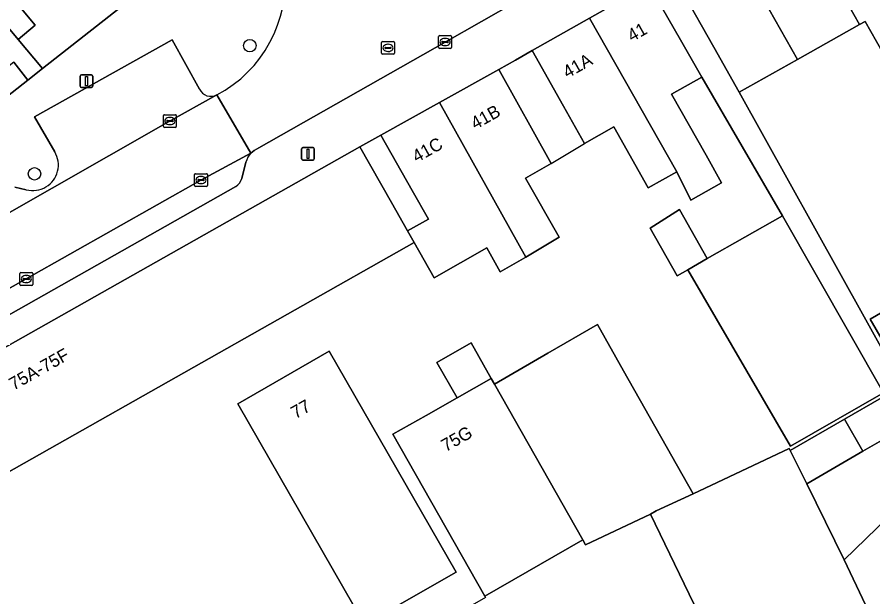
# Model space of a CAD drawing. Extents: x 160377 to 161131, y 383938 to 384853.
# Drawn here: x 160832.9 to 160900, y 384333.9 to 384379.3 of the extents above; entities that cross this region are included whole.
import ezdxf

# ---------------------------------------------------------------- set-up
doc = ezdxf.new("R2010")
doc.units = 0
for name, color, linetype in [('IMGEO_Boom', 7, 'Continuous'), ('IMGEO_Erf', 7, 'Continuous'), ('IMGEO_Kolk', 7, 'Continuous'), ('IMGEO_Lichtmast', 7, 'Continuous'), ('IMGEO_Pand', 7, 'Continuous'), ('IMGEO_Pand_nummerreeks', 7, 'Continuous'), ('IMGEO_Pand_overbouw', 7, 'Continuous'), ('IMGEO_Parkeervlak_open', 7, 'Continuous'), ('IMGEO_Rijbaan_lokaal_open', 7, 'Continuous'), ('IMGEO_Rioolput', 7, 'Continuous'), ('IMGEO_Voetpad_open', 7, 'Continuous')]:
    doc.layers.add(name, color=color, linetype=linetype)

msp = doc.modelspace()

# ---------------------------------------------------------------- linework, layer by layer
at = {"layer": 'IMGEO_Boom'}
for centre in [(160851.138, 384377.1), (160834.27, 384367.051)]:
    msp.add_circle(centre, 0.489, dxfattribs=at)
at = {"layer": 'IMGEO_Erf'}
for points in [[(160831.774, 384381.759), (160834.321, 384378.707), (160832.977, 384377.585), (160834.888, 384375.294), (160848.557, 384386.056), (160807.803, 384434.788)], [(160901.554, 384375.071), (160899.339, 384378.999), (160898.91, 384378.757), (160894.038, 384376.011), (160889.483, 384373.444), (160899.258, 384355.853), (160901.489, 384351.837)], [(160900.782, 384349.886), (160893.497, 384345.71), (160885.446, 384359.541), (160884.615, 384359.069), (160882.497, 384362.801), (160884.801, 384364.246), (160886.978, 384360.41), (160892.877, 384363.758), (160886.55, 384374.638), (160884.176, 384373.296), (160886.883, 384368.508), (160888.1, 384366.355), (160885.701, 384364.999), (160884.599, 384367.216), (160882.356, 384365.948), (160879.648, 384370.735), (160877.358, 384369.44), (160875.709, 384372.356), (160873.248, 384376.708), (160871.943, 384375.973), (160870.638, 384375.237), (160874.744, 384367.854), (160872.734, 384366.713), (160875.364, 384362.08), (160872.763, 384360.522), (160870.76, 384359.385), (160869.706, 384361.243), (160865.577, 384358.901), (160864.012, 384361.665), (160817.378, 384335.283)], [(160900.675, 384354.042), (160899.742, 384355.666), (160904.083, 384358.161)], [(160869.614, 384333.842), (160869.552, 384333.952), (160862.348, 384346.643), (160864.948, 384348.119), (160867.376, 384349.497), (160865.781, 384352.277), (160868.468, 384353.8), (160870.047, 384351.013), (160870.302, 384350.563), (160874.494, 384352.99), (160878.369, 384355.234), (160880.417, 384351.612), (160885.864, 384341.983), (160893.404, 384345.521), (160893.481, 384345.365), (160897.738, 384347.826), (160900.637, 384349.502)], [(160902.078, 384346.992), (160899.17, 384345.311), (160894.764, 384342.763), (160897.698, 384336.811), (160901.981, 384340.955)]]:
    msp.add_lwpolyline(points, dxfattribs=at)
for points in [[(160833.751, 384374.399), (160832.651, 384375.795), (160828.01, 384372.142), (160823.609, 384368.678), (160819.208, 384365.214), (160814.808, 384361.751), (160810.407, 384358.287), (160804.513, 384353.647), (160803.366, 384352.745), (160804.464, 384351.34), (160805.632, 384352.26)], [(160863.869, 384365.739), (160861.401, 384370.087), (160859.765, 384369.156), (160862.231, 384364.807), (160863.497, 384362.573), (160865.138, 384363.504)], [(160867.292, 384335.839), (160860.128, 384331.726), (160850.197, 384349.034), (160857.362, 384353.146)]]:
    msp.add_lwpolyline(points, close=True, dxfattribs=at)
at = {"layer": 'IMGEO_Kolk'}
for p, q in [((160865.932, 384376.959), (160865.932, 384377.811)), ((160866.007, 384377.885), (160866.859, 384377.885)), ((160866.42, 384377.665), (160866.445, 384377.665)), ((160866.933, 384377.811), (160866.933, 384376.959)), ((160866.859, 384376.885), (160866.007, 384376.885)), ((160866.191, 384377.379), (160866.191, 384377.391)), ((160866.629, 384377.342), (160866.231, 384377.342)), ((160866.234, 384377.428), (160866.632, 384377.428)), ((160866.443, 384377.105), (160866.418, 384377.105)), ((160866.675, 384377.391), (160866.675, 384377.379)), ((160844.377, 384370.761), (160844.377, 384371.613)), ((160844.452, 384371.687), (160845.304, 384371.687)), ((160845.378, 384371.613), (160845.378, 384370.761)), ((160844.636, 384371.181), (160844.636, 384371.193)), ((160845.074, 384371.144), (160844.676, 384371.144)), ((160844.679, 384371.23), (160845.077, 384371.23)), ((160844.888, 384370.907), (160844.863, 384370.907)), ((160844.865, 384371.467), (160844.89, 384371.467)), ((160845.12, 384371.193), (160845.12, 384371.181)), ((160845.304, 384370.687), (160844.452, 384370.687)), ((160846.813, 384366.136), (160846.813, 384366.988)), ((160846.888, 384367.062), (160847.74, 384367.062)), ((160847.301, 384366.842), (160847.326, 384366.842)), ((160847.814, 384366.988), (160847.814, 384366.136)), ((160847.072, 384366.556), (160847.072, 384366.568)), ((160847.51, 384366.519), (160847.112, 384366.519)), ((160847.115, 384366.605), (160847.513, 384366.605)), ((160847.324, 384366.282), (160847.299, 384366.282)), ((160847.556, 384366.568), (160847.556, 384366.556)), ((160847.74, 384366.062), (160846.888, 384366.062)), ((160833.126, 384358.387), (160833.126, 384359.239)), ((160833.201, 384359.313), (160834.053, 384359.313)), ((160833.385, 384358.807), (160833.385, 384358.819)), ((160833.823, 384358.77), (160833.425, 384358.77)), ((160833.428, 384358.856), (160833.826, 384358.856)), ((160833.614, 384359.093), (160833.639, 384359.093)), ((160833.869, 384358.819), (160833.869, 384358.807)), ((160834.127, 384359.239), (160834.127, 384358.387)), ((160834.053, 384358.313), (160833.201, 384358.313)), ((160833.637, 384358.533), (160833.612, 384358.533))]:
    msp.add_line(p, q, dxfattribs=at)
for points in [[(160865.932, 384376.959), (160865.932, 384377.811)], [(160866.007, 384377.885), (160866.859, 384377.885)], [(160866.933, 384377.811), (160866.933, 384376.959)], [(160866.859, 384376.885), (160866.007, 384376.885)], [(160844.377, 384370.761), (160844.377, 384371.613)], [(160844.452, 384371.687), (160845.304, 384371.687)], [(160845.378, 384371.613), (160845.378, 384370.761)], [(160845.304, 384370.687), (160844.452, 384370.687)], [(160846.813, 384366.136), (160846.813, 384366.988)], [(160846.888, 384367.062), (160847.74, 384367.062)], [(160847.814, 384366.988), (160847.814, 384366.136)], [(160847.74, 384366.062), (160846.888, 384366.062)], [(160833.126, 384358.387), (160833.126, 384359.239)], [(160833.201, 384359.313), (160834.053, 384359.313)], [(160834.127, 384359.239), (160834.127, 384358.387)], [(160834.053, 384358.313), (160833.201, 384358.313)]]:
    msp.add_lwpolyline(points, dxfattribs=at)
for centre, radius, start, end in [((160866.009, 384377.809), 0.0765, 91.55205, 178.44795), ((160866.009, 384377.809), 0.0765, 91.55205, 178.44795), ((160866.857, 384377.809), 0.0765, 1.55205, 88.44795), ((160866.857, 384377.809), 0.0765, 1.55205, 88.44795), ((160866.009, 384376.961), 0.0765, 181.55205, 268.44795), ((160866.009, 384376.961), 0.0765, 181.55205, 268.44795), ((160866.231, 384377.388), 0.0403, 85.87752, 175.75265), ((160866.228, 384377.378), 0.0366, 178.93798, 274.71019), ((160866.632, 384377.385), 0.043, 264.86636, 352.45326), ((160866.636, 384377.39), 0.0386, 1.73085, 96.63898), ((160866.857, 384376.961), 0.0765, 271.55205, 358.44795), ((160866.857, 384376.961), 0.0765, 271.55205, 358.44795), ((160844.454, 384371.611), 0.0765, 91.55205, 178.44795), ((160844.454, 384371.611), 0.0765, 91.55205, 178.44795), ((160845.302, 384371.611), 0.0765, 1.55205, 88.44795), ((160845.302, 384371.611), 0.0765, 1.55205, 88.44795), ((160844.676, 384371.19), 0.0403, 85.87752, 175.75265), ((160844.673, 384371.18), 0.0366, 178.93798, 274.71019), ((160845.077, 384371.187), 0.043, 264.86636, 352.45326), ((160845.081, 384371.192), 0.0386, 1.73085, 96.63898), ((160844.454, 384370.763), 0.0765, 181.55205, 268.44795), ((160844.454, 384370.763), 0.0765, 181.55205, 268.44795), ((160845.302, 384370.763), 0.0765, 271.55205, 358.44795), ((160845.302, 384370.763), 0.0765, 271.55205, 358.44795), ((160846.89, 384366.986), 0.0765, 91.55205, 178.44795), ((160846.89, 384366.986), 0.0765, 91.55205, 178.44795), ((160847.738, 384366.986), 0.0765, 1.55205, 88.44795), ((160847.738, 384366.986), 0.0765, 1.55205, 88.44795), ((160846.89, 384366.138), 0.0765, 181.55205, 268.44795), ((160846.89, 384366.138), 0.0765, 181.55205, 268.44795), ((160847.112, 384366.565), 0.0403, 85.87752, 175.75265), ((160847.109, 384366.555), 0.0366, 178.93798, 274.71019), ((160847.513, 384366.562), 0.043, 264.86636, 352.45326), ((160847.517, 384366.567), 0.0386, 1.73085, 96.63898), ((160847.738, 384366.138), 0.0765, 271.55205, 358.44795), ((160847.738, 384366.138), 0.0765, 271.55205, 358.44795), ((160833.203, 384359.237), 0.0765, 91.55205, 178.44795), ((160833.203, 384359.237), 0.0765, 91.55205, 178.44795), ((160833.425, 384358.816), 0.0403, 85.87752, 175.75265), ((160833.422, 384358.806), 0.0366, 178.93798, 274.71019), ((160833.826, 384358.813), 0.043, 264.86636, 352.45326), ((160833.83, 384358.818), 0.0386, 1.73085, 96.63898), ((160834.051, 384359.237), 0.0765, 1.55205, 88.44795), ((160834.051, 384359.237), 0.0765, 1.55205, 88.44795), ((160833.203, 384358.389), 0.0765, 181.55205, 268.44795), ((160833.203, 384358.389), 0.0765, 181.55205, 268.44795), ((160834.051, 384358.389), 0.0765, 271.55205, 358.44795), ((160834.051, 384358.389), 0.0765, 271.55205, 358.44795)]:
    msp.add_arc(centre, radius, start, end, dxfattribs=at)
for centre, major_axis, ratio, start_param, end_param in [((160866.419, 384377.385), (-0.387, 0.002), 0.722429, 4.712389, 7.853982), ((160866.444, 384377.385), (-0.39, 0.002), 0.717154, 1.570796, 4.712389), ((160844.864, 384371.187), (-0.387, 0.002), 0.722429, 4.712389, 7.853982), ((160844.889, 384371.187), (-0.39, 0.002), 0.717154, 1.570796, 4.712389), ((160847.3, 384366.562), (-0.387, 0.002), 0.722429, 4.712389, 7.853982), ((160847.325, 384366.562), (-0.39, 0.002), 0.717154, 1.570796, 4.712389), ((160833.613, 384358.813), (-0.387, 0.002), 0.722429, 4.712389, 7.853982), ((160833.638, 384358.813), (-0.39, 0.002), 0.717154, 1.570796, 4.712389)]:
    msp.add_ellipse(centre, major_axis=major_axis, ratio=ratio, start_param=start_param, end_param=end_param, dxfattribs=at)
at = {"layer": 'IMGEO_Lichtmast'}
for p, q in [((160837.837, 384373.916), (160837.837, 384374.716)), ((160837.837, 384374.716), (160837.837, 384373.916)), ((160837.937, 384374.816), (160838.727, 384374.816)), ((160838.727, 384374.816), (160837.937, 384374.816)), ((160838.827, 384374.716), (160838.827, 384373.916)), ((160838.827, 384373.916), (160838.827, 384374.716)), ((160838.727, 384373.816), (160837.937, 384373.816)), ((160837.937, 384373.816), (160838.727, 384373.816)), ((160855.198, 384368.22), (160855.198, 384369.02)), ((160855.198, 384369.02), (160855.198, 384368.22)), ((160855.298, 384369.12), (160856.088, 384369.12)), ((160856.088, 384369.12), (160855.298, 384369.12)), ((160856.188, 384369.02), (160856.188, 384368.22)), ((160856.188, 384368.22), (160856.188, 384369.02)), ((160856.088, 384368.12), (160855.298, 384368.12)), ((160855.298, 384368.12), (160856.088, 384368.12))]:
    msp.add_line(p, q, dxfattribs=at)
for points in [[(160838.257, 384374.691), (160838.407, 384374.691), (160838.407, 384373.941), (160838.257, 384373.941), (160838.257, 384374.691)], [(160855.618, 384368.995), (160855.768, 384368.995), (160855.768, 384368.245), (160855.618, 384368.245), (160855.618, 384368.995)]]:
    msp.add_lwpolyline(points, dxfattribs=at)
for centre, start, end in [((160837.937, 384374.716), 90, 180), ((160837.937, 384374.716), 90, 180), ((160838.727, 384374.716), 0, 90), ((160838.727, 384374.716), 360, 90), ((160837.937, 384373.916), 180, 270), ((160837.937, 384373.916), 180, 270), ((160838.727, 384373.916), 270, 0), ((160838.727, 384373.916), 270, 0), ((160855.298, 384369.02), 90, 180), ((160855.298, 384369.02), 90, 180), ((160856.088, 384369.02), 0, 90), ((160856.088, 384369.02), 360, 90), ((160855.298, 384368.22), 180, 270), ((160855.298, 384368.22), 180, 270), ((160856.088, 384368.22), 270, 0), ((160856.088, 384368.22), 270, 0)]:
    msp.add_arc(centre, 0.1, start, end, dxfattribs=at)
at = {"layer": 'IMGEO_Pand'}
for points in [[(160899.344, 384389.373), (160894.475, 384386.623), (160898.91, 384378.757), (160899.339, 384378.999), (160901.554, 384375.071), (160903.455, 384371.697), (160907.896, 384374.2), (160905.995, 384377.574), (160903.781, 384381.502)], [(160889.606, 384383.872), (160894.038, 384376.011), (160898.91, 384378.757), (160894.475, 384386.623)], [(160889.606, 384383.872), (160885.049, 384381.298), (160887.492, 384376.97), (160889.483, 384373.444), (160894.038, 384376.011)], [(160831.774, 384381.759), (160830.422, 384380.648), (160832.977, 384377.585), (160834.321, 384378.707)], [(160877.762, 384379.261), (160884.599, 384367.216), (160885.701, 384364.999), (160888.1, 384366.355), (160886.883, 384368.508), (160884.176, 384373.296), (160886.55, 384374.638), (160884.882, 384377.543), (160882.393, 384381.879)], [(160877.762, 384379.261), (160873.248, 384376.708), (160875.709, 384372.356), (160877.358, 384369.44), (160879.648, 384370.735), (160882.356, 384365.948), (160884.599, 384367.216)], [(160870.638, 384375.237), (160865.994, 384372.648), (160872.763, 384360.522), (160875.364, 384362.08), (160872.734, 384366.713), (160874.744, 384367.854)], [(160872.763, 384360.522), (160865.994, 384372.648), (160861.401, 384370.087), (160863.869, 384365.739), (160865.138, 384363.504), (160863.497, 384362.573), (160864.012, 384361.665), (160865.577, 384358.901), (160869.706, 384361.243), (160870.76, 384359.385)], [(160864.012, 384361.665), (160863.497, 384362.573), (160862.231, 384364.807), (160859.765, 384369.156), (160808.792, 384340.351), (160809.131, 384339.748), (160813.026, 384332.821), (160817.378, 384335.283)], [(160882.497, 384362.801), (160884.615, 384359.069), (160885.446, 384359.541), (160886.978, 384360.41), (160884.801, 384364.246)], [(160892.877, 384363.758), (160886.978, 384360.41), (160885.446, 384359.541), (160893.497, 384345.71), (160900.782, 384349.886)], [(160906.154, 384354.518), (160905.016, 384356.537), (160904.083, 384358.161), (160899.742, 384355.666), (160900.675, 384354.042), (160901.83, 384352.033)], [(160874.494, 384352.99), (160870.302, 384350.563), (160877.219, 384338.358), (160877.434, 384337.978), (160882.518, 384340.393), (160882.984, 384340.632), (160885.864, 384341.983), (160880.417, 384351.612), (160878.369, 384355.234)], [(160867.376, 384349.497), (160870.047, 384351.013), (160868.468, 384353.8), (160865.781, 384352.277)], [(160860.128, 384331.726), (160867.292, 384335.839), (160857.362, 384353.146), (160850.197, 384349.034)], [(160864.948, 384348.119), (160862.348, 384346.643), (160869.552, 384333.952), (160877.219, 384338.358), (160870.302, 384350.563), (160870.047, 384351.013), (160867.376, 384349.497)], [(160897.738, 384347.826), (160899.17, 384345.311), (160902.078, 384346.992), (160900.885, 384349.07), (160900.728, 384349.344), (160900.637, 384349.502)], [(160897.738, 384347.826), (160893.481, 384345.365), (160894.764, 384342.763), (160899.17, 384345.311)], [(160894.764, 384342.763), (160893.481, 384345.365), (160893.404, 384345.521), (160885.864, 384341.983), (160882.984, 384340.632), (160882.518, 384340.393), (160888.204, 384328.658), (160899.365, 384333.284), (160897.698, 384336.811)], [(160903.737, 384323.745), (160907.435, 384327.713), (160908.189, 384327.026), (160908.906, 384327.811), (160911.31, 384330.409), (160912.067, 384329.652), (160912.543, 384330.129), (160904.989, 384337.846), (160901.981, 384340.955), (160897.698, 384336.811), (160899.365, 384333.284), (160899.847, 384332.265)], [(160869.552, 384333.952), (160869.614, 384333.842), (160868.003, 384332.928), (160879.612, 384308.123), (160880.879, 384305.549), (160887.621, 384308.713), (160883.161, 384318.448), (160885.991, 384319.778), (160884.821, 384322.257), (160894.752, 384326.912), (160899.528, 384316.291), (160903.131, 384318.283), (160904.474, 384315.855), (160903.305, 384315.209), (160903.953, 384314.036), (160907.519, 384315.662), (160907.318, 384316.091), (160903.737, 384323.745), (160899.847, 384332.265), (160899.365, 384333.284), (160888.204, 384328.658), (160882.518, 384340.393), (160877.434, 384337.978), (160877.219, 384338.358)]]:
    msp.add_lwpolyline(points, close=True, dxfattribs=at)
at = {"layer": 'IMGEO_Pand_overbouw'}
msp.add_lwpolyline([(160873.248, 384376.708), (160871.943, 384375.973), (160870.638, 384375.237), (160874.744, 384367.854), (160876.051, 384368.647), (160877.358, 384369.44), (160875.709, 384372.356)], close=True, dxfattribs=at)
at = {"layer": 'IMGEO_Parkeervlak_open'}
for points in [[(160847.194, 384373.694), (160845.052, 384377.566), (160834.276, 384371.524), (160835.853, 384368.774)], [(160810.632, 384351.812), (160818.08, 384356.037), (160831.014, 384363.292), (160844.726, 384371.099), (160848.553, 384373.24)], [(160851.223, 384368.679), (160847.309, 384366.563), (160833.622, 384358.814), (160820.772, 384351.591), (160811.035, 384346.043)], [(160850.502, 384366.687), (160850.834, 384367.966)], [(160814.588, 384345.994), (160850.035, 384366.061)], [(160833.627, 384365.792), (160832.715, 384366.006)]]:
    msp.add_lwpolyline(points, dxfattribs=at)
for centre, radius, start, end in [((160848.09, 384374.115), 0.99, 205.14822, 297.90601), ((160834.143, 384367.739), 1.998, 300.75186, 31.17566), ((160852.407, 384367.571), 1.622, 136.88034, 165.88748), ((160849.554, 384366.907), 0.973, 299.61497, 346.93869), ((160834.081, 384368.014), 2.268, 258.45394, 298.55658)]:
    msp.add_arc(centre, radius, start, end, dxfattribs=at)
at = {"layer": 'IMGEO_Rijbaan_lokaal_open'}
for points in [[(160848.553, 384373.24), (160851.223, 384368.679), (160851.468, 384368.893), (160851.845, 384369.092), (160866.434, 384377.383), (160872.145, 384380.601), (160872.727, 384380.93), (160870.167, 384385.534), (160869.197, 384384.988), (160869.019, 384384.898)], [(160820.772, 384351.591), (160833.622, 384358.814), (160847.309, 384366.563), (160851.223, 384368.679), (160848.553, 384373.24), (160844.726, 384371.099), (160831.014, 384363.292), (160818.08, 384356.037), (160810.632, 384351.812), (160807.988, 384350.266), (160805.432, 384348.679), (160804.592, 384348.142), (160803.768, 384347.553), (160802.15, 384346.266), (160801.171, 384345.505), (160799.467, 384344.172), (160802.531, 384340.254), (160803.987, 384341.311), (160804.982, 384342.038)]]:
    msp.add_lwpolyline(points, dxfattribs=at)
msp.add_arc((160843.927, 384382.08), 9.978, 297.62043, 5.89933, dxfattribs=at)
at = {"layer": 'IMGEO_Rioolput'}
for p, q in [((160861.464, 384376.496), (160861.464, 384377.348)), ((160861.539, 384377.422), (160862.391, 384377.422)), ((160861.723, 384376.916), (160861.723, 384376.928)), ((160862.161, 384376.879), (160861.763, 384376.879)), ((160861.766, 384376.965), (160862.164, 384376.965)), ((160861.952, 384377.202), (160861.977, 384377.202)), ((160862.207, 384376.928), (160862.207, 384376.916)), ((160862.465, 384377.348), (160862.465, 384376.496)), ((160862.391, 384376.422), (160861.539, 384376.422)), ((160861.975, 384376.642), (160861.95, 384376.642))]:
    msp.add_line(p, q, dxfattribs=at)
for points in [[(160861.464, 384376.496), (160861.464, 384377.348)], [(160861.539, 384377.422), (160862.391, 384377.422)], [(160862.465, 384377.348), (160862.465, 384376.496)], [(160862.391, 384376.422), (160861.539, 384376.422)]]:
    msp.add_lwpolyline(points, dxfattribs=at)
for centre, radius, start, end in [((160861.541, 384377.346), 0.0765, 91.55205, 178.44795), ((160861.541, 384377.346), 0.0765, 91.55205, 178.44795), ((160861.763, 384376.925), 0.0403, 85.87752, 175.75265), ((160861.76, 384376.915), 0.0366, 178.93798, 274.71019), ((160862.164, 384376.922), 0.043, 264.86636, 352.45326), ((160862.168, 384376.927), 0.0386, 1.73085, 96.63898), ((160862.389, 384377.346), 0.0765, 1.55205, 88.44795), ((160862.389, 384377.346), 0.0765, 1.55205, 88.44795), ((160861.541, 384376.498), 0.0765, 181.55205, 268.44795), ((160861.541, 384376.498), 0.0765, 181.55205, 268.44795), ((160862.389, 384376.498), 0.0765, 271.55205, 358.44795), ((160862.389, 384376.498), 0.0765, 271.55205, 358.44795)]:
    msp.add_arc(centre, radius, start, end, dxfattribs=at)
for centre, major_axis, ratio, start_param, end_param in [((160861.951, 384376.922), (-0.387, 0.002), 0.722429, 4.712389, 7.853982), ((160861.976, 384376.922), (-0.39, 0.002), 0.717154, 1.570796, 4.712389)]:
    msp.add_ellipse(centre, major_axis=major_axis, ratio=ratio, start_param=start_param, end_param=end_param, dxfattribs=at)
at = {"layer": 'IMGEO_Voetpad_open'}
for points in [[(160851.885, 384388.225), (160851.673, 384388.488), (160848.557, 384386.056), (160834.888, 384375.294), (160833.751, 384374.399), (160805.632, 384352.26), (160804.464, 384351.34), (160799.746, 384347.64), (160798.55, 384346.709), (160797.435, 384348.078), (160796.051, 384346.989), (160798.752, 384343.613), (160799.467, 384344.172), (160801.171, 384345.505), (160802.15, 384346.266), (160803.768, 384347.553), (160804.592, 384348.142), (160805.432, 384348.679), (160807.988, 384350.266), (160810.632, 384351.812)], [(160901.489, 384351.837), (160899.258, 384355.853), (160889.483, 384373.444), (160887.492, 384376.97), (160885.049, 384381.298), (160884.154, 384382.877), (160882.393, 384381.879), (160884.882, 384377.543), (160886.55, 384374.638), (160892.877, 384363.758), (160900.782, 384349.886)], [(160804.982, 384342.038), (160803.987, 384341.311), (160802.531, 384340.254), (160804.478, 384336.81), (160809.131, 384339.748), (160808.792, 384340.351), (160859.765, 384369.156), (160861.401, 384370.087), (160865.994, 384372.648), (160870.638, 384375.237), (160871.943, 384375.973), (160873.248, 384376.708), (160877.762, 384379.261), (160882.393, 384381.879)], [(160832.651, 384375.795), (160833.751, 384374.399), (160834.888, 384375.294), (160832.977, 384377.585), (160830.422, 384380.648)], [(160872.145, 384380.601), (160866.434, 384377.383), (160851.845, 384369.092), (160851.468, 384368.893), (160851.223, 384368.679)], [(160834.276, 384371.524), (160845.052, 384377.566), (160847.194, 384373.694)], [(160835.853, 384368.774), (160834.276, 384371.524)], [(160850.834, 384367.966), (160850.502, 384366.687)], [(160850.035, 384366.061), (160814.588, 384345.994)], [(160832.715, 384366.006), (160833.627, 384365.792)]]:
    msp.add_lwpolyline(points, dxfattribs=at)
for centre, radius, start, end in [((160843.927, 384382.08), 9.978, 297.62043, 5.89933), ((160848.09, 384374.115), 0.99, 205.14822, 297.90601), ((160834.143, 384367.739), 1.998, 300.75186, 31.17566), ((160852.407, 384367.571), 1.622, 136.88034, 165.88748), ((160849.554, 384366.907), 0.973, 299.61497, 346.93869), ((160834.081, 384368.014), 2.268, 258.45394, 298.55658)]:
    msp.add_arc(centre, radius, start, end, dxfattribs=at)

# ---------------------------------------------------------------- texts
at = {"layer": 'IMGEO_Pand_nummerreeks'}
for s, rotation, p in [('41', 29.48037, (160881.071, 384377.363)), ('41A', 29.49136, (160876.019, 384374.506)), ('41B', 29.14063, (160868.799, 384370.491)), ('41C', 29.1435, (160864.213, 384367.9)), ('75A-75F', 29.40363, (160832.63, 384350.053)), ('77', 29.3779, (160854.717, 384347.817)), ('75G', 29.61187, (160866.489, 384345.233))]:
    msp.add_text(s, height=1, rotation=rotation, dxfattribs=at).set_placement(p)

doc.saveas('drawing.dxf')
